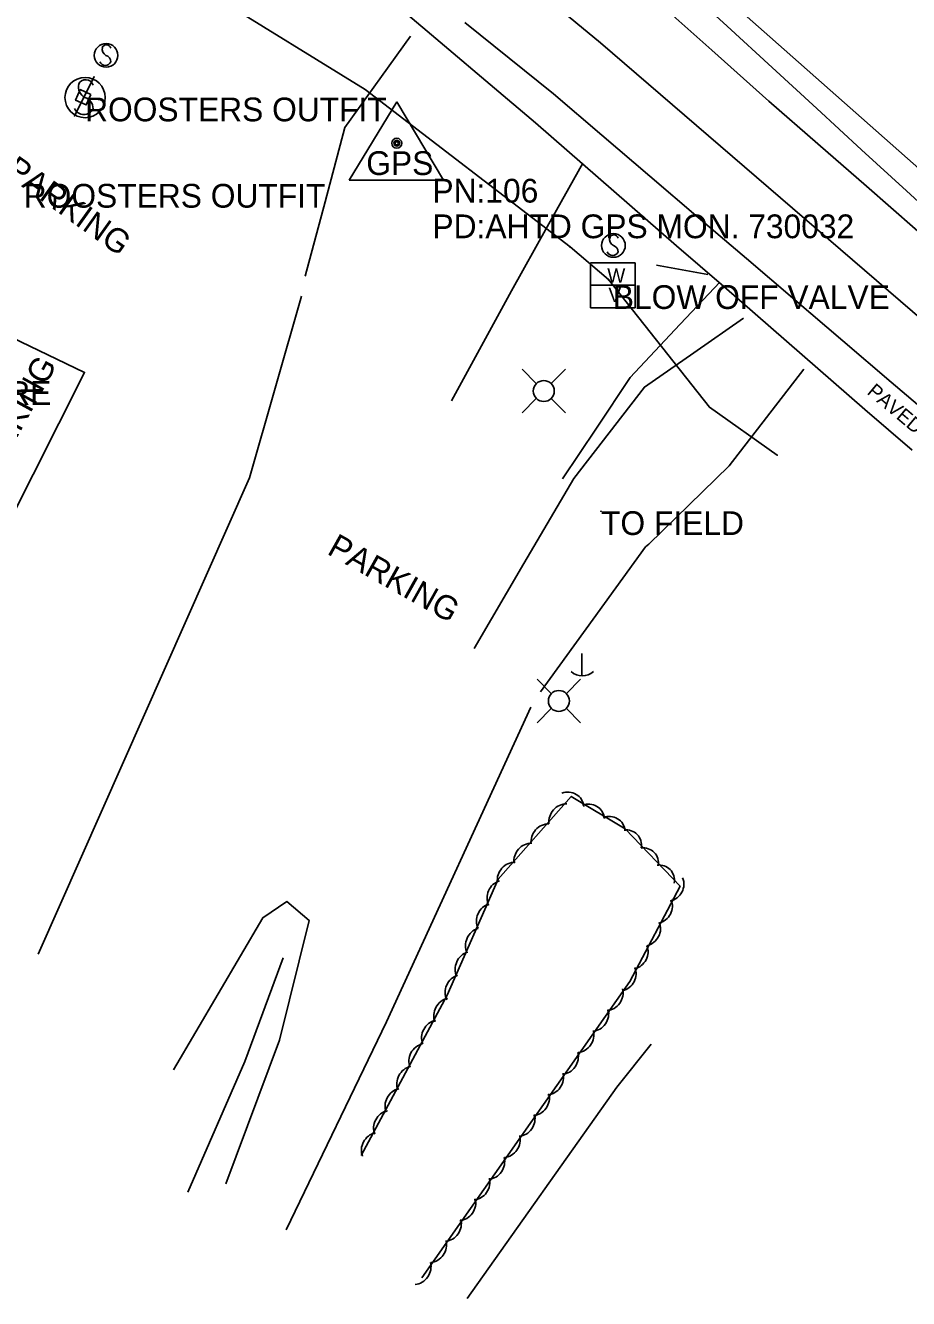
# Model space of a CAD drawing. Extents: x 1441650 to 1491889, y 345904 to 358319.
# Drawn here: x 1442426.6 to 1442612.5, y 356922.9 to 357190.8 of the extents above; entities that cross this region are included whole.
import ezdxf

# ---------------------------------------------------------------- set-up
doc = ezdxf.new("R2010")
doc.units = 0
for name, color, linetype in [('S_BUILDING_ANNOT', 7, 'Continuous'), ('S_EDGE_CONCRETE', 7, 'Continuous'), ('S_EDGE_PAVEMENT', 7, 'Continuous'), ('S_GRAVEL_ROAD', 7, 'Continuous'), ('S_MSC_PT_SYM', 7, 'Continuous'), ('S_PARKING', 7, 'Continuous'), ('S_PARKING_ANNOT', 7, 'Continuous'), ('S_PAVEMENT_CROWN', 7, 'Continuous'), ('S_PRIMARY_CTL', 7, 'Continuous'), ('S_PRIMARY_CTL_ANNOT', 7, 'Continuous'), ('S_SHOULDER', 7, 'Continuous'), ('S_SHOULDER_ANNOT', 7, 'Continuous'), ('S_SIGN', 7, 'Continuous'), ('S_SIGN_ANNOT', 7, 'Continuous'), ('S_STREAM', 7, 'Continuous'), ('S_SURVEY_TEXT_ANNOT', 7, 'Continuous'), ('S_TREE', 7, 'Continuous'), ('S_UTILITY_POLE', 7, 'Continuous'), ('S_UTL_PT_SYM', 7, 'Continuous'), ('S_WATER_UTILITIES', 7, 'Continuous'), ('S_WATER_UTILITIES_ANNOT', 7, 'Continuous')]:
    doc.layers.add(name, color=color, linetype=linetype)

msp = doc.modelspace()

# ---------------------------------------------------------------- linework, layer by layer
at = {"layer": 'S_EDGE_CONCRETE'}
msp.add_lwpolyline([(1442440.34, 357176.29), (1442439.37, 357174.07), (1442437.14, 357175.07), (1442438.1, 357177.31)], close=True, dxfattribs=at)
at = {"layer": 'S_EDGE_PAVEMENT'}
for points in [[(1442621.46, 357147.33), (1442612.04, 357155.99), (1442602.61, 357164.65), (1442593.19, 357173.32), (1442583.76, 357181.98), (1442574.34, 357190.65), (1442564.91, 357199.31)], [(1442618.99, 357107.07), (1442608.84, 357115.73), (1442598.69, 357124.4), (1442588.53, 357133.07), (1442578.38, 357141.73), (1442568.23, 357150.4), (1442558.07, 357159.07), (1442547.92, 357167.74), (1442537.77, 357176.4), (1442519.07, 357191.42)], [(1442507.62, 357188.55), (1442493.84, 357169.32), (1442489.65, 357153.66), (1442485.47, 357138)]]:
    msp.add_lwpolyline(points, dxfattribs=at)
at = {"layer": 'S_GRAVEL_ROAD'}
for points in [[(1442543.91, 357161.84), (1442536.41, 357148.4), (1442528.9, 357134.95), (1442522.61, 357123.37), (1442516.31, 357111.79)], [(1442572.76, 357136.75), (1442563.33, 357126.73), (1442553.91, 357116.71), (1442546.78, 357106.05), (1442539.65, 357095.39)], [(1442521.05, 357059.64), (1442531.54, 357077.53), (1442542.02, 357095.42), (1442556.88, 357114.7), (1442567.32, 357121.93), (1442577.77, 357129.16)], [(1442535.05, 357050.58), (1442546.08, 357065.82), (1442557.12, 357081.06), (1442557.84, 357081.6), (1442574.76, 357098.15), (1442582.63, 357108.29), (1442590.49, 357118.43)]]:
    msp.add_lwpolyline(points, dxfattribs=at)
at = {"layer": 'S_MSC_PT_SYM'}
for points in [[(1442441.01, 357179.96), (1442441.01, 357180.01), (1442441.01, 357179.96), (1442440.96, 357179.96), (1442441.01, 357179.96), (1442441.01, 357179.91), (1442441.01, 357179.96), (1442441.06, 357179.96)], [(1442436.92, 357171.76), (1442436.92, 357171.81), (1442436.92, 357171.76), (1442436.87, 357171.76), (1442436.92, 357171.76), (1442436.92, 357171.71), (1442436.92, 357171.76), (1442436.97, 357171.76)], [(1442547.76, 357088.56), (1442547.76, 357088.61), (1442547.76, 357088.56), (1442547.71, 357088.56), (1442547.76, 357088.56), (1442547.76, 357088.51), (1442547.76, 357088.56), (1442547.81, 357088.56)]]:
    msp.add_lwpolyline(points, dxfattribs=at)
at = {"layer": 'S_PARKING'}
for points in [[(1442570.25, 357138.38), (1442559.43, 357140.38)], [(1442484.71, 357133.83), (1442473.77, 357095.62), (1442429.22, 356995.36)], [(1442421.65, 357126.13), (1442439.03, 357117.78), (1442411.84, 357063.96), (1442393.99, 357072.32)], [(1442533, 357047.34), (1442502.6, 356981.11), (1442481.45, 356937.35)], [(1442468.78, 356946.99), (1442480.03, 356977.23), (1442486.3, 357002.44), (1442481.61, 357006.4), (1442476.53, 357003.02), (1442457.78, 356971.01)]]:
    msp.add_lwpolyline(points, dxfattribs=at)
at = {"layer": 'S_PAVEMENT_CROWN'}
for points in [[(1442743.84, 357033.72), (1442725.96, 357049.57), (1442708.08, 357065.42), (1442697.34, 357075.2), (1442686.61, 357084.97), (1442675.88, 357094.74), (1442665.15, 357104.52), (1442654.91, 357113.15), (1442644.67, 357121.79), (1442634.43, 357130.42), (1442624.19, 357139.06), (1442613.92, 357148.01), (1442603.65, 357156.95), (1442593.38, 357165.9), (1442583.11, 357174.85), (1442571.1, 357185.6), (1442559.09, 357196.36), (1442548.72, 357205.05), (1442538.36, 357213.74), (1442524.84, 357223.32), (1442511.32, 357232.91), (1442498.55, 357240.65), (1442479.49, 357249.92), (1442464.46, 357256.35)], [(1442618.39, 357126.23), (1442608.28, 357134.93), (1442598.18, 357143.62), (1442588.07, 357152.32), (1442577.97, 357161.02), (1442567.86, 357169.72), (1442557.76, 357178.42), (1442547.65, 357187.12), (1442530.91, 357201.04)]]:
    msp.add_lwpolyline(points, dxfattribs=at)
at = {"layer": 'S_PRIMARY_CTL'}
for p, q in [((1442504.76, 357174.72), (1442494.73, 357158.21)), ((1442504.76, 357174.72), (1442514.59, 357158.21)), ((1442494.73, 357158.21), (1442514.59, 357158.21))]:
    msp.add_line(p, q, dxfattribs=at)
for radius in [1.04, 0.609, 0.344]:
    msp.add_circle((1442504.76, 357166.02), radius, dxfattribs=at)
at = {"layer": 'S_SHOULDER'}
for points in [[(1442613.24, 357101.39), (1442603.33, 357110), (1442593.41, 357118.61), (1442583.5, 357127.23), (1442573.59, 357135.84), (1442563.68, 357144.45), (1442553.77, 357153.06), (1442543.86, 357161.67), (1442533.95, 357170.28), (1442524.39, 357178.39), (1442514.83, 357186.49), (1442505.28, 357194.59)], [(1442615.28, 357160.16), (1442605.63, 357168.69), (1442595.98, 357177.21), (1442586.33, 357185.74), (1442576.68, 357194.26)]]:
    msp.add_lwpolyline(points, dxfattribs=at)
at = {"layer": 'S_SIGN'}
msp.add_line((1442436.92, 357171.76), (1442441.01, 357179.96), dxfattribs=at)
for centre, radius in [((1442443.55, 357184.5), 2.49), ((1442439.13, 357175.62), 4.24), ((1442550.37, 357144.49), 2.49)]:
    msp.add_circle(centre, radius, dxfattribs=at)
for centre, radius, start, end in [((1442443.62, 357185.77), 0.95, 16.5258, 156.8957), ((1442444.23, 357185.83), 1.5, 167.1196, 241.9813), ((1442443.13, 357183.16), 1.4, 358.6529, 73.7063), ((1442443.39, 357183.68), 1.28, 204.641, 335.359), ((1442440.3, 357177.87), 2.55, 167.1196, 241.9813), ((1442439.26, 357177.77), 1.62, 16.5258, 156.8957), ((1442438.87, 357174.22), 2.17, 204.641, 335.359), ((1442438.43, 357173.34), 2.38, 358.6529, 73.7063), ((1442550.45, 357145.76), 0.95, 16.5258, 156.8957), ((1442551.06, 357145.82), 1.5, 167.1196, 241.9813), ((1442549.96, 357143.15), 1.4, 358.6529, 73.7063), ((1442550.22, 357143.67), 1.28, 204.641, 335.359)]:
    msp.add_arc(centre, radius, start, end, dxfattribs=at)
at = {"layer": 'S_STREAM'}
for points in [[(1442480.84, 356994.58), (1442472.74, 356972.77), (1442460.78, 356945.24)], [(1442519.59, 356922.87), (1442551.06, 356967.38), (1442558.3, 356976.42)]]:
    msp.add_lwpolyline(points, dxfattribs=at)
at = {"layer": 'S_TREE'}
msp.add_lwpolyline([(1442497.26, 356952.96), (1442515.34, 356986.74), (1442526.07, 357011.11), (1442541.48, 357028.55), (1442552.82, 357021.72), (1442564.41, 357009.66), (1442553.8, 356989.61), (1442510, 356927.2)], dxfattribs=at)
for centre, major_axis, ratio, start_param, end_param in [((1442540.63, 357025.87), (-2.23, -2.88), 0.953169, 2.365621, 4.138821), ((1442540.27, 357023.42), (-2.17, -2.93), 0.936243, 3.73389, 5.507091), ((1442544.98, 357023.34), (-2.23, -2.88), 0.953169, 2.365621, 4.138821), ((1442549.33, 357020.76), (-2.23, -2.88), 0.953169, 2.365621, 4.138821), ((1442536.51, 357019.21), (-2.17, -2.93), 0.936243, 3.73389, 5.507091), ((1442552.8, 357017.96), (2.23, 2.88), 0.92174, 5.259815, 7.033016), ((1442532.91, 357015.14), (-2.17, -2.93), 0.936243, 3.73389, 5.507091), ((1442556.39, 357014.17), (2.23, 2.88), 0.92174, 5.259815, 7.033016), ((1442529.42, 357011.14), (-2.17, -2.93), 0.936243, 3.73389, 5.507091), ((1442559.75, 357010.57), (2.23, 2.88), 0.92174, 5.259815, 7.033016), ((1442527.21, 357007.32), (-1.47, -3.33), 0.939234, 3.826672, 5.599873), ((1442561.67, 357009.8), (2.93, 2.16), 0.921693, 4.308201, 6.081401), ((1442524.99, 357002.47), (-1.47, -3.33), 0.939234, 3.826672, 5.599873), ((1442559.26, 357005.18), (2.93, 2.16), 0.921693, 4.308201, 6.081401), ((1442556.75, 357000.45), (2.93, 2.16), 0.921693, 4.308201, 6.081401), ((1442522.69, 356997.31), (-1.47, -3.33), 0.939234, 3.826672, 5.599873), ((1442554.12, 356995.55), (2.93, 2.16), 0.921693, 4.308201, 6.081401), ((1442520.5, 356992.33), (-1.47, -3.33), 0.939234, 3.826672, 5.599873), ((1442518.39, 356987.46), (-1.47, -3.33), 0.939234, 3.826672, 5.599873), ((1442551.61, 356990.94), (2.93, 2.16), 0.921693, 4.308201, 6.081401), ((1442516.06, 356982.65), (-2.58, -2.57), 0.931636, 4.140426, 5.913627), ((1442548.93, 356987.01), (1.88, 3.12), 0.935951, 3.751761, 5.524962), ((1442545.91, 356982.65), (1.88, 3.12), 0.935951, 3.751761, 5.524962), ((1442513.5, 356978.01), (-2.58, -2.57), 0.931636, 4.140426, 5.913627), ((1442542.78, 356978.2), (1.88, 3.12), 0.935951, 3.751761, 5.524962), ((1442510.82, 356973.08), (-2.58, -2.57), 0.931636, 4.140426, 5.913627), ((1442539.52, 356973.6), (1.88, 3.12), 0.935951, 3.751761, 5.524962), ((1442508.27, 356968.31), (-2.58, -2.57), 0.931636, 4.140426, 5.913627), ((1442536.4, 356969.27), (1.88, 3.12), 0.935951, 3.751761, 5.524962), ((1442505.81, 356963.65), (-2.58, -2.57), 0.931636, 4.140426, 5.913627), ((1442533.42, 356964.91), (1.88, 3.12), 0.935951, 3.751761, 5.524962), ((1442503.4, 356958.99), (-2.58, -2.57), 0.931636, 4.140426, 5.913627), ((1442530.4, 356960.55), (1.88, 3.12), 0.935951, 3.751761, 5.524962), ((1442500.83, 356954.35), (-2.58, -2.57), 0.931636, 4.140426, 5.913627), ((1442527.27, 356956.1), (1.88, 3.12), 0.935951, 3.751761, 5.524962), ((1442524.01, 356951.5), (1.88, 3.12), 0.935951, 3.751761, 5.524962), ((1442520.89, 356947.17), (1.88, 3.12), 0.935951, 3.751761, 5.524962), ((1442517.91, 356942.81), (1.88, 3.12), 0.935951, 3.751761, 5.524962), ((1442514.89, 356938.45), (1.88, 3.12), 0.935951, 3.751761, 5.524962), ((1442511.76, 356934), (1.88, 3.12), 0.935951, 3.751761, 5.524962), ((1442508.5, 356929.39), (1.88, 3.12), 0.935951, 3.751761, 5.524962)]:
    msp.add_ellipse(centre, major_axis=major_axis, ratio=ratio, start_param=start_param, end_param=end_param, dxfattribs=at)
at = {"layer": 'S_UTILITY_POLE'}
for p, q in [((1442534.12, 357115.44), (1442531.13, 357118.43)), ((1442537.29, 357115.44), (1442540.28, 357118.43)), ((1442534.12, 357112.27), (1442531.13, 357109.28)), ((1442537.29, 357112.27), (1442540.28, 357109.28)), ((1442543.75, 357058.62), (1442543.75, 357053.89)), ((1442537.28, 357050.21), (1442534.3, 357053.2)), ((1442540.46, 357050.21), (1442543.45, 357053.2)), ((1442537.28, 357047.04), (1442534.3, 357044.05)), ((1442540.46, 357047.04), (1442543.45, 357044.05))]:
    msp.add_line(p, q, dxfattribs=at)
for centre in [(1442535.71, 357113.86), (1442538.88, 357048.63)]:
    msp.add_circle(centre, 2.21, dxfattribs=at)
msp.add_arc((1442543.81, 357057.32), 3.41, 226.3972, 313.6028, dxfattribs=at)
at = {"layer": 'S_UTL_PT_SYM'}
for points in [[(1442498.11, 357177.29), (1442498.11, 357177.34), (1442498.11, 357177.29), (1442498.06, 357177.29), (1442498.11, 357177.29), (1442498.11, 357177.24), (1442498.11, 357177.29), (1442498.16, 357177.29)], [(1442541.24, 357144.18), (1442541.24, 357144.23), (1442541.24, 357144.18), (1442541.19, 357144.18), (1442541.24, 357144.18), (1442541.24, 357144.13), (1442541.24, 357144.18), (1442541.29, 357144.18)], [(1442549.31, 357137.31), (1442549.31, 357137.36), (1442549.31, 357137.31), (1442549.26, 357137.31), (1442549.31, 357137.31), (1442549.31, 357137.26), (1442549.31, 357137.31), (1442549.36, 357137.31)], [(1442570.63, 357110.45), (1442570.63, 357110.5), (1442570.63, 357110.45), (1442570.58, 357110.45), (1442570.63, 357110.45), (1442570.63, 357110.4), (1442570.63, 357110.45), (1442570.68, 357110.45)], [(1442584.85, 357100.35), (1442584.85, 357100.4), (1442584.85, 357100.35), (1442584.8, 357100.35), (1442584.85, 357100.35), (1442584.85, 357100.3), (1442584.85, 357100.35), (1442584.9, 357100.35)]]:
    msp.add_lwpolyline(points, dxfattribs=at)
at = {"layer": 'S_WATER_UTILITIES'}
for p, q in [((1442454.77, 357204.1), (1442498.11, 357177.29)), ((1442498.11, 357177.29), (1442541.24, 357144.18)), ((1442541.24, 357144.18), (1442549.31, 357137.31)), ((1442545.53, 357140.82), (1442554.95, 357140.82)), ((1442545.53, 357131.4), (1442545.53, 357140.82)), ((1442554.95, 357140.82), (1442554.95, 357131.4)), ((1442545.53, 357136.13), (1442554.95, 357136.13)), ((1442549.31, 357137.31), (1442570.63, 357110.45)), ((1442554.95, 357131.4), (1442545.53, 357131.4)), ((1442570.63, 357110.45), (1442584.85, 357100.35))]:
    msp.add_line(p, q, dxfattribs=at)

# ---------------------------------------------------------------- texts
at = {"layer": 'S_BUILDING_ANNOT'}
msp.add_text('ROOSTERS OUTLET STORE', height=5.0003, dxfattribs=at).set_placement((1442341.38, 357110.94))
at = {"layer": 'S_PARKING_ANNOT'}
for s, height, rotation, p in [('PAVED PARKING', 5.0003, 324.5034, (1442402, 357173.82)), ('CONCRETE PARKING', 5.0003, 61.2327, (1442399.86, 357058.53)), ('PARKING', 5, 330.6942, (1442489.86, 357079.68))]:
    msp.add_text(s, height=height, rotation=rotation, dxfattribs=at).set_placement(p)
at = {"layer": 'S_PRIMARY_CTL'}
msp.add_text('GPS', height=5, rotation=360, dxfattribs=at).set_placement((1442498.33, 357159.32))
at = {"layer": 'S_PRIMARY_CTL_ANNOT'}
for s, p in [('PN:106', (1442512.26, 357153.52)), ('PD:AHTD GPS MON. 730032', (1442512.26, 357146.02))]:
    msp.add_text(s, height=5, dxfattribs=at).set_placement(p)
at = {"layer": 'S_SHOULDER_ANNOT'}
msp.add_text('PAVED SHOULDER', height=3.0002, rotation=319.8977, dxfattribs=at).set_placement((1442603.59, 357113.4))
at = {"layer": 'S_SIGN_ANNOT'}
msp.add_text('ROOSTERS OUTFIT', height=5, dxfattribs=at).set_placement((1442439.13, 357170.62))
at = {"layer": 'S_SURVEY_TEXT_ANNOT'}
for s, p in [('ROOSTERS OUTFIT', (1442426.21, 357152.45)), ('TO FIELD', (1442547.76, 357083.56))]:
    msp.add_text(s, height=5, dxfattribs=at).set_placement(p)
at = {"layer": 'S_WATER_UTILITIES'}
for s, p in [('W', (1442549.08, 357136.66)), ('V', (1442549.32, 357132.6))]:
    msp.add_text(s, height=3, rotation=360, dxfattribs=at).set_placement(p)
at = {"layer": 'S_WATER_UTILITIES_ANNOT'}
msp.add_text('BLOW OFF VALVE', height=5, dxfattribs=at).set_placement((1442550.24, 357131.13))

doc.saveas('drawing.dxf')
